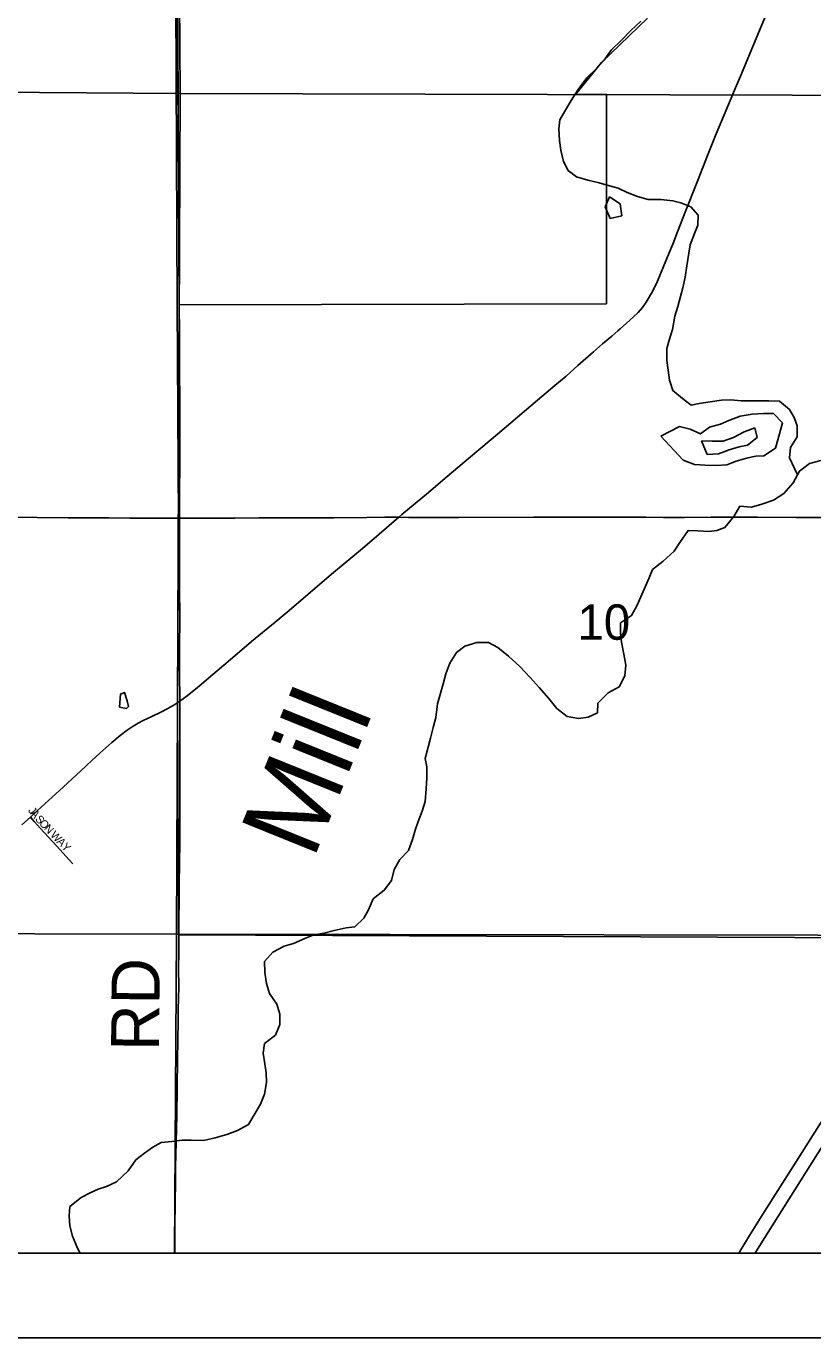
# Model space of a CAD drawing. Extents: x 0 to 1391, y -24 to 440.
# Drawn here: x 443.6 to 462.22, y 280 to 311.03 of the extents above; entities that cross this region are included whole.
import ezdxf

# ---------------------------------------------------------------- set-up
doc = ezdxf.new("R2010")
doc.units = 0
for name, color, linetype in [('GM_X_Corporation', 7, 'Continuous'), ('GM_X_County_Road', 7, 'Continuous'), ('GM_X_Interstate_Route', 7, 'Continuous'), ('GM_X_Minor_Lake', 7, 'Continuous'), ('GM_X_Minor_River', 7, 'Continuous'), ('GM_X_Minor_River_Text', 7, 'Continuous'), ('GM_X_Section', 7, 'Continuous'), ('GM_X_Section_Text', 7, 'Continuous'), ('GM_X_Township', 7, 'Continuous'), ('GM_X_Township_Road', 7, 'Continuous'), ('GM_X_Township_Road_Text', 7, 'Continuous'), ('GM_X_Township_Subdivision', 7, 'Continuous'), ('GM_X_Township_Subdivision_Text', 7, 'Continuous'), ('SH_Data', 7, 'Continuous')]:
    doc.layers.add(name, color=color, linetype=linetype)

msp = doc.modelspace()

# ---------------------------------------------------------------- linework, layer by layer
at = {"layer": 'GM_X_Corporation'}
msp.add_lwpolyline([(447.153, 315.259), (447.219, 304.438), (457.334, 304.463), (457.331, 309.421), (456.6, 309.418), (457.213, 310.17), (458.302, 311.223)], dxfattribs=at)
at = {"layer": 'GM_X_County_Road'}
for points in [[(452.419, 299.411), (452.493, 299.475), (453.122, 300.001), (453.464, 300.29), (453.919, 300.676), (454.754, 301.381), (455.702, 302.185), (456.112, 302.528), (456.377, 302.753), (456.657, 303), (457.028, 303.33), (457.243, 303.517), (457.46, 303.7), (457.599, 303.823), (457.657, 303.871), (457.807, 304.001), (457.974, 304.152), (458.087, 304.26), (458.186, 304.372), (458.276, 304.502), (458.342, 304.616), (458.429, 304.767), (458.539, 305.001), (458.683, 305.345), (458.814, 305.667), (458.902, 305.873), (459.018, 306.162), (459.212, 306.673), (459.487, 307.366), (459.744, 308.013), (459.931, 308.486), (460.118, 308.932), (460.365, 309.516), (460.528, 309.906), (460.817, 310.592), (461.255, 311.648)], [(447.234, 295.064), (447.409, 295.191), (447.652, 295.386), (448.116, 295.78), (448.589, 296.183), (448.932, 296.47), (449.488, 296.928), (449.82, 297.21), (450.435, 297.735), (450.871, 298.102), (451.558, 298.675), (451.956, 299.013), (452.419, 299.411)], [(443.699, 292.319), (443.864, 292.472), (444.13, 292.714), (444.471, 293.023), (444.891, 293.41), (445.153, 293.657), (445.345, 293.834), (445.624, 294.081), (445.824, 294.247), (445.991, 294.375), (446.134, 294.473), (446.25, 294.543), (446.369, 294.607), (446.571, 294.701), (446.785, 294.801), (446.952, 294.888), (447.113, 294.983), (447.234, 295.064)], [(443.499, 292.134), (443.699, 292.319)]]:
    msp.add_lwpolyline(points, dxfattribs=at)
at = {"layer": 'GM_X_Interstate_Route'}
for points in [[(460.854, 282), (460.912, 282.098), (461.252, 282.648), (462.33, 284.348), (463.227, 285.751), (463.94, 286.874), (464.453, 287.681), (465.191, 288.847), (465.47, 289.283)], [(460.466, 282), (460.719, 282.418), (461.073, 282.988), (461.763, 284.066), (462.867, 285.809)]]:
    msp.add_lwpolyline(points, dxfattribs=at)
at = {"layer": 'GM_X_Minor_Lake'}
for p, q in [((457.305, 306.76), (457.421, 306.485)), ((457.696, 306.548), (457.655, 306.829)), ((460.899, 301.297), (460.848, 301.525)), ((459.583, 301.221), (459.716, 300.901))]:
    msp.add_line(p, q, dxfattribs=at)
for points in [[(457.655, 306.829), (457.408, 306.993), (457.305, 306.76)], [(457.421, 306.485), (457.696, 306.548)], [(461.427, 301.384), (461.5, 301.648), (461.291, 301.864), (461.048, 301.869), (460.782, 301.852), (460.5, 301.804), (460.232, 301.704), (460.033, 301.617), (459.773, 301.546), (459.557, 301.384), (459.316, 301.495), (459.059, 301.56), (458.62, 301.332)], [(458.62, 301.332), (459.151, 300.763), (459.415, 300.66), (459.673, 300.647), (459.924, 300.634), (460.183, 300.652), (460.405, 300.738), (460.68, 300.816), (460.87, 300.858), (461.061, 300.869), (461.337, 301.045), (461.427, 301.384)], [(460.848, 301.525), (460.596, 301.437), (460.344, 301.303), (460.092, 301.215), (459.833, 301.21), (459.583, 301.221)], [(459.716, 300.901), (459.982, 300.913), (460.234, 301.009), (460.478, 301.082), (460.669, 301.117), (460.899, 301.297)], [(445.991, 295.067), (445.922, 295.268), (445.83, 295.225), (445.811, 294.921)], [(445.811, 294.921), (445.97, 294.885), (446.017, 294.936), (445.991, 295.067)]]:
    msp.add_lwpolyline(points, dxfattribs=at)
at = {"layer": 'GM_X_Minor_River'}
for points in [[(461.853, 300.413), (461.782, 300.569), (461.664, 300.821), (461.69, 301.063), (461.845, 301.318), (461.848, 301.575), (461.775, 301.774), (461.663, 301.965), (461.43, 302.158), (461.179, 302.169), (460.981, 302.164), (460.525, 302.171), (460.274, 302.19), (460.054, 302.186), (459.787, 302.145), (459.528, 302.103), (459.337, 302.061), (459.134, 302.223), (458.908, 302.408), (458.828, 302.659), (458.793, 302.895), (458.766, 303.122), (458.762, 303.403), (458.817, 303.599), (458.897, 303.855), (458.954, 304.173), (459.025, 304.399), (459.082, 304.633), (459.138, 304.837), (459.194, 305.093), (459.236, 305.358), (459.285, 305.66), (459.318, 305.857), (459.421, 306.128), (459.499, 306.324), (459.502, 306.558), (459.33, 306.758), (459.095, 306.853), (458.906, 306.901), (458.617, 306.928), (458.321, 306.933), (458.071, 307.005), (457.821, 307.099), (457.609, 307.201), (457.352, 307.266), (457.162, 307.322), (456.889, 307.387), (456.624, 307.466), (456.428, 307.613), (456.317, 307.827), (456.252, 308.101), (456.225, 308.329), (456.205, 308.602), (456.231, 308.814), (456.371, 309.061), (456.495, 309.272), (456.666, 309.534), (456.867, 309.811), (457.106, 310.035), (457.276, 310.229), (457.446, 310.462), (457.693, 310.7), (457.909, 310.932), (458.147, 311.148)], [(462.408, 300.756), (462.141, 300.685), (461.903, 300.506), (461.755, 300.228), (461.531, 299.974), (461.285, 299.819), (461.01, 299.724), (460.766, 299.652), (460.493, 299.672), (460.345, 299.432), (460.136, 299.17), (459.945, 299.097), (459.755, 299.077), (459.496, 299.088), (459.268, 299.099), (459.067, 298.815), (458.935, 298.612), (458.673, 298.374), (458.427, 298.173), (458.341, 297.977)], [(445.735, 283.69), (446.011, 283.947), (446.195, 284.207), (446.398, 284.368), (446.593, 284.506), (446.794, 284.62), (447.046, 284.642), (447.291, 284.679), (447.503, 284.679), (447.792, 284.669), (448.075, 284.727), (448.344, 284.809), (448.598, 284.907), (448.862, 285.043), (448.991, 285.274), (449.145, 285.528), (449.237, 285.761), (449.284, 286.042), (449.277, 286.271), (449.247, 286.478), (449.21, 286.731), (449.241, 286.959), (449.499, 287.163), (449.606, 287.411), (449.6, 287.655), (449.532, 287.894), (449.358, 288.144), (449.283, 288.383), (449.247, 288.644), (449.241, 288.903), (449.439, 289.125), (449.702, 289.268), (449.925, 289.329), (450.195, 289.449), (450.388, 289.526), (450.64, 289.57), (450.886, 289.638), (451.169, 289.697), (451.375, 289.72), (451.588, 289.926), (451.701, 290.128), (451.809, 290.383), (452.075, 290.587), (452.242, 290.818), (452.305, 291.075), (452.442, 291.314), (452.647, 291.528), (452.74, 291.792), (452.809, 292.01), (452.877, 292.214), (452.969, 292.462), (453.045, 292.688), (453.063, 292.985), (453.08, 293.244), (453.082, 293.511), (453.043, 293.703), (453.113, 293.975), (453.167, 294.187), (453.229, 294.436), (453.298, 294.678), (453.332, 294.997), (453.401, 295.223), (453.47, 295.472), (453.532, 295.707), (453.624, 295.963), (453.785, 296.216), (453.98, 296.362), (454.265, 296.451), (454.538, 296.449), (454.762, 296.334), (455.013, 296.127), (455.286, 295.881), (455.528, 295.621), (455.74, 295.385), (455.966, 295.125), (456.156, 294.89), (456.4, 294.698), (456.672, 294.651), (456.901, 294.681), (457.125, 294.787), (457.133, 295.016), (457.377, 295.259), (457.633, 295.402), (457.771, 295.657), (457.788, 295.916), (457.744, 296.176), (457.693, 296.46), (457.662, 296.652), (457.663, 296.911), (457.928, 297.085), (458.058, 297.332), (458.341, 297.977)], [(444.88, 282), (444.814, 282.121), (444.694, 282.4), (444.634, 282.646), (444.612, 282.883), (444.635, 283.103), (444.901, 283.315), (445.111, 283.43), (445.304, 283.514), (445.496, 283.576), (445.735, 283.69)]]:
    msp.add_lwpolyline(points, dxfattribs=at)
at = {"layer": 'GM_X_Section'}
for p, q in [((426.931, 282), (447.109, 282)), ((447.109, 282), (465.345, 282))]:
    msp.add_line(p, q, dxfattribs=at)
for points in [[(467.641, 329.557), (467.529, 309.386), (447.244, 309.439), (447.102, 329.433)], [(447.102, 329.433), (447.244, 309.439), (427.24, 309.578), (427.403, 329.248)], [(447.244, 309.439), (447.159, 289.547), (427.002, 289.599), (427.24, 309.578)], [(447.244, 309.439), (467.529, 309.386), (467.392, 289.516), (447.159, 289.547)]]:
    msp.add_lwpolyline(points, close=True, dxfattribs=at)
for points in [[(447.109, 282), (447.159, 289.547), (427.002, 289.599), (426.931, 282)], [(465.345, 282), (465.436, 282.159), (465.64, 282.534), (466.038, 283.186), (466.217, 283.44), (466.288, 283.575), (466.36, 283.778), (466.432, 284.004), (466.578, 284.509), (466.697, 284.802), (466.814, 284.959), (467, 285.198), (467.116, 285.309), (467.433, 285.675), (467.392, 289.516), (447.159, 289.547), (447.109, 282)]]:
    msp.add_lwpolyline(points, dxfattribs=at)
at = {"layer": 'GM_X_Township'}
msp.add_line((347.795, 282), (465.978, 282), dxfattribs=at)
for points in [[(465.978, 282), (466.246, 282.318), (466.63, 283.145), (466.961, 284.424), (467.529, 284.992), (468.097, 285.23), (468.754, 285.668), (469.139, 285.989), (469.943, 286.511), (472.055, 288.592), (472.896, 289.421), (471.13, 289.429), (468.041, 289.414), (465.428, 289.454), (447.204, 289.532), (447.179, 295.053), (447.2, 299.35), (447.176, 304.437), (447.125, 315.251), (447.105, 319.48), (447.092, 321.25), (447.094, 323.221), (447.101, 329.514), (437.196, 329.183)], [(447.125, 315.251), (447.176, 304.437), (447.2, 299.35), (447.179, 295.053), (447.204, 289.532), (465.428, 289.454)]]:
    msp.add_lwpolyline(points, dxfattribs=at)
at = {"layer": 'GM_X_Township_Road'}
for points in [[(447.188, 310.226), (447.184, 310.69), (447.181, 311.547), (447.177, 311.97), (447.172, 312.28), (447.165, 312.827), (447.16, 313.809), (447.156, 314.281), (447.157, 314.604), (447.155, 315.076), (447.153, 315.259)], [(447.22, 304.447), (447.217, 304.923), (447.21, 306.128), (447.207, 306.862), (447.202, 307.558), (447.199, 308.229), (447.192, 309.31), (447.192, 309.344), (447.192, 309.695), (447.188, 310.226)], [(447.23, 299.391), (447.229, 299.977), (447.236, 300.698), (447.233, 301.046), (447.235, 301.269), (447.234, 301.493), (447.234, 301.928), (447.234, 302.263), (447.231, 302.773), (447.224, 303.742), (447.22, 304.447)], [(442.824, 299.411), (443.855, 299.407), (444.589, 299.403), (445.16, 299.399), (445.558, 299.398), (446.055, 299.395), (447.149, 299.392), (447.23, 299.391)], [(447.234, 295.064), (447.234, 295.268), (447.23, 295.566), (447.23, 296.249), (447.235, 297.094), (447.231, 297.691), (447.224, 298.088), (447.224, 298.684), (447.23, 299.391)], [(447.23, 299.391), (447.478, 299.391), (448.079, 299.393), (448.537, 299.393), (449.104, 299.396), (449.639, 299.4), (450.011, 299.4), (450.881, 299.403), (451.652, 299.408), (452.087, 299.415), (452.419, 299.411)], [(452.419, 299.411), (452.645, 299.409), (453.242, 299.408), (453.838, 299.408), (455.603, 299.413), (456.597, 299.415), (457.032, 299.415), (457.442, 299.415), (457.864, 299.414), (458.273, 299.413), (458.682, 299.41), (459.18, 299.409), (459.813, 299.411), (460.509, 299.412), (460.907, 299.413), (461.826, 299.407), (462.173, 299.406), (463.005, 299.406)], [(447.214, 289.561), (447.213, 289.914), (447.218, 290.349), (447.222, 290.635), (447.223, 290.797), (447.227, 291.156), (447.233, 291.79), (447.238, 292.249), (447.238, 292.858), (447.233, 293.244), (447.233, 293.566), (447.237, 293.988), (447.235, 294.311), (447.234, 295.064)], [(447.113, 282), (447.113, 282), (447.113, 282.235), (447.114, 282.433), (447.117, 282.644), (447.131, 283.721), (447.135, 284.03), (447.144, 284.353), (447.149, 284.601), (447.159, 284.973), (447.163, 285.234), (447.167, 285.457), (447.171, 285.73), (447.176, 286.09), (447.179, 286.425), (447.181, 286.537), (447.188, 287.071), (447.194, 287.494), (447.199, 287.767), (447.208, 288.3), (447.207, 288.734), (447.215, 289.119), (447.215, 289.455), (447.214, 289.561)]]:
    msp.add_lwpolyline(points, dxfattribs=at)
at = {"layer": 'GM_X_Township_Subdivision'}
msp.add_lwpolyline([(444.706, 291.214), (444.617, 291.305), (444.326, 291.628), (443.938, 292.048), (443.79, 292.216), (443.699, 292.319)], dxfattribs=at)
at = {"layer": 'SH_Data'}
for p, q in [((342, 282), (478, 282)), ((340, 280), (480, 280))]:
    msp.add_line(p, q, dxfattribs=at)

# ---------------------------------------------------------------- texts
at = {"layer": 'GM_X_Minor_River_Text'}
msp.add_text('Mill', height=1.8936, rotation=68.0159, dxfattribs=at).set_placement((450.394, 291.291))
at = {"layer": 'GM_X_Section_Text'}
msp.add_text('10', height=0.8371, rotation=0, dxfattribs=at).set_placement((456.649, 296.514))
at = {"layer": 'GM_X_Township_Road_Text'}
msp.add_text('RD', height=1.1364, rotation=89.5063, dxfattribs=at).set_placement((446.743, 286.783))
at = {"layer": 'GM_X_Township_Subdivision_Text'}
for s, rotation, p in [('J', 308.2775, (443.635, 292.468)), ('A', 308.562, (443.687, 292.402)), ('S', 311.8068, (443.799, 292.262)), ('O', 313.6774, (443.892, 292.158)), ('N', 313.757, (444.007, 292.037)), ('W', 313.7576, (444.157, 291.881)), ('A', 313.757, (444.307, 291.724)), ('Y', 313.757, (444.422, 291.604))]:
    msp.add_text(s, height=0.189, rotation=rotation, dxfattribs=at).set_placement(p)

doc.saveas('drawing.dxf')
